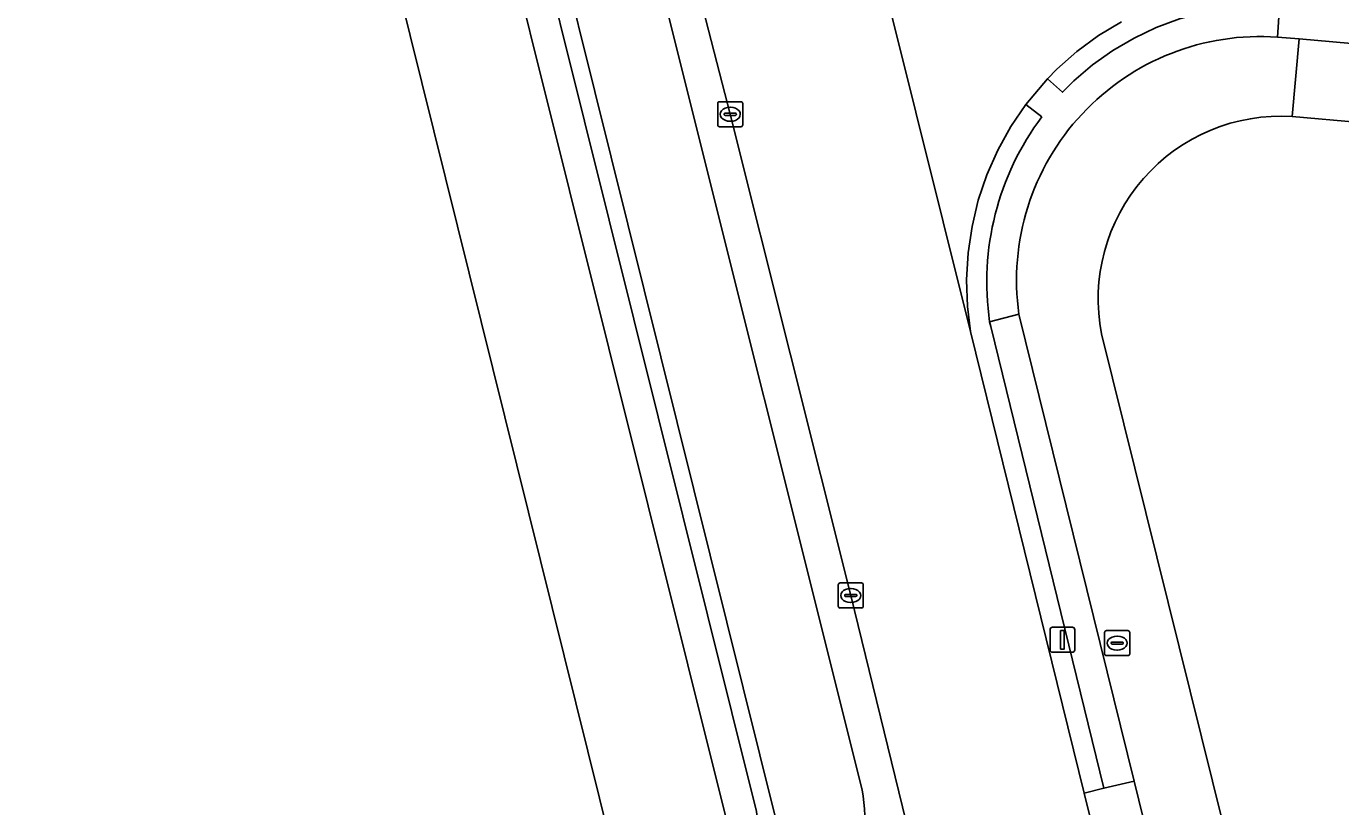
# Model space of a CAD drawing. Extents: x 161385 to 162589, y 388479 to 389756.
# Drawn here: x 162174.2 to 162226.7, y 388832.5 to 388863.7 of the extents above; entities that cross this region are included whole.
import ezdxf

# ---------------------------------------------------------------- set-up
doc = ezdxf.new("R2010")
doc.units = 0
for name, color, linetype in [('IMGEO_Berm_groen', 7, 'Continuous'), ('IMGEO_Fietspad_gesloten', 7, 'Continuous'), ('IMGEO_Groenvoorziening', 7, 'Continuous'), ('IMGEO_Kolk', 7, 'Continuous'), ('IMGEO_Lichtmast', 7, 'Continuous'), ('IMGEO_Pand', 7, 'Continuous'), ('IMGEO_Rijbaan_lokaal_gesloten', 7, 'Continuous'), ('IMGEO_Rioolput', 7, 'Continuous'), ('IMGEO_Voetpad_open', 7, 'Continuous')]:
    doc.layers.add(name, color=color, linetype=linetype)

msp = doc.modelspace()

# ---------------------------------------------------------------- linework, layer by layer
at = {"layer": 'IMGEO_Berm_groen'}
for points in [[(162193.265, 388896.286), (162191.915, 388895.933), (162207.606, 388833.207)], [(162211.426, 388823.482), (162207.148, 388840.97), (162202.335, 388860.2), (162200.937, 388865.633), (162193.265, 388896.286)], [(162204.161, 388831.979), (162188.36, 388895.556), (162187.678, 388895.387), (162203.383, 388832.334), (162203.503, 388831.163), (162203.372, 388829.992), (162199.262, 388811.491), (162198.971, 388810.158), (162197.816, 388810.478), (162144.44, 388825.28)], [(162217.967, 388863.895), (162217.048, 388863.34), (162216.182, 388862.706), (162215.376, 388861.997), (162215.002, 388861.621), (162215.605, 388861.076), (162216.062, 388861.531), (162216.81, 388862.173), (162217.613, 388862.746), (162218.465, 388863.245), (162219.357, 388863.666), (162220.283, 388864.006)], [(162214.781, 388860.098), (162214.139, 388860.594), (162213.538, 388859.704), (162213.02, 388858.764), (162212.587, 388857.781), (162212.244, 388856.763), (162211.993, 388855.719), (162211.837, 388854.657), (162211.776, 388853.584), (162211.811, 388852.511), (162211.929, 388851.522), (162216.475, 388833.075), (162217.264, 388833.267), (162212.742, 388851.718), (162212.697, 388851.902)]]:
    msp.add_lwpolyline(points, dxfattribs=at)
for centre, radius, start, end in [((162223.607, 388853.491), 11.025, 143.1821, 188.2853), ((162196.527, 388831.513), 11.207, 347.6151, 8.6951)]:
    msp.add_arc(centre, radius, start, end, dxfattribs=at)
at = {"layer": 'IMGEO_Fietspad_gesloten'}
for points in [[(162207.606, 388833.207), (162191.915, 388895.933), (162191.743, 388895.888), (162190.041, 388902.881), (162190.167, 388902.919), (162189.162, 388906.938), (162185.895, 388919.999), (162178.805, 388948.341), (162178.112, 388950.367)], [(162175.468, 388947.425), (162182.503, 388919.118), (162185.642, 388906.491), (162186.955, 388901.209), (162188.36, 388895.556), (162204.161, 388831.979)]]:
    msp.add_lwpolyline(points, dxfattribs=at)
msp.add_arc((162196.527, 388831.513), 11.207, 347.6151, 8.6951, dxfattribs=at)
at = {"layer": 'IMGEO_Groenvoorziening'}
for points in [[(162197.491, 388827.486), (162196.957, 388825.564), (162198.402, 388825.168), (162200.919, 388824.477), (162202.145, 388829.978), (162202.283, 388830.935), (162202.214, 388831.899), (162186.448, 388895.081), (162183.364, 388894.315), (162190.591, 388865.254), (162190.288, 388865.174), (162190.162, 388865.576), (162189.064, 388865.285), (162197.59, 388830.934)], [(162224.787, 388860.112), (162225.065, 388863.207), (162224.197, 388863.284)], [(162213.865, 388852.205), (162218.468, 388833.546), (162220.139, 388826.772), (162223.371, 388826.41), (162217.167, 388851.419)]]:
    msp.add_lwpolyline(points, dxfattribs=at)
for centre, radius, start, end in [((162223.514, 388853.564), 9.744, 85.9789, 188.0175), ((162224.341, 388852.817), 7.309, 86.4995, 191.027)]:
    msp.add_arc(centre, radius, start, end, dxfattribs=at)
at = {"layer": 'IMGEO_Kolk'}
for p, q in [((162201.833, 388859.773), (162201.833, 388860.625)), ((162201.908, 388860.699), (162202.76, 388860.699)), ((162202.834, 388860.625), (162202.834, 388859.773)), ((162202.092, 388860.193), (162202.092, 388860.205)), ((162202.53, 388860.156), (162202.132, 388860.156)), ((162202.135, 388860.242), (162202.533, 388860.242)), ((162202.321, 388860.479), (162202.346, 388860.479)), ((162202.576, 388860.205), (162202.576, 388860.193)), ((162202.76, 388859.699), (162201.908, 388859.699)), ((162202.344, 388859.919), (162202.319, 388859.919)), ((162206.646, 388840.544), (162206.646, 388841.396)), ((162206.721, 388841.47), (162207.573, 388841.47)), ((162207.134, 388841.25), (162207.159, 388841.25)), ((162207.647, 388841.396), (162207.647, 388840.544)), ((162206.905, 388840.964), (162206.905, 388840.976)), ((162207.343, 388840.927), (162206.945, 388840.927)), ((162206.948, 388841.013), (162207.346, 388841.013)), ((162207.157, 388840.69), (162207.132, 388840.69)), ((162207.389, 388840.976), (162207.389, 388840.964)), ((162207.573, 388840.47), (162206.721, 388840.47))]:
    msp.add_line(p, q, dxfattribs=at)
for points in [[(162201.833, 388859.773), (162201.833, 388860.625)], [(162201.908, 388860.699), (162202.76, 388860.699)], [(162202.834, 388860.625), (162202.834, 388859.773)], [(162202.76, 388859.699), (162201.908, 388859.699)], [(162206.646, 388840.544), (162206.646, 388841.396)], [(162206.721, 388841.47), (162207.573, 388841.47)], [(162207.647, 388841.396), (162207.647, 388840.544)], [(162207.573, 388840.47), (162206.721, 388840.47)]]:
    msp.add_lwpolyline(points, dxfattribs=at)
for centre, radius, start, end in [((162201.91, 388860.623), 0.0765, 91.552, 178.448), ((162201.91, 388860.623), 0.0765, 91.552, 178.448), ((162202.758, 388860.623), 0.0765, 1.552, 88.448), ((162202.758, 388860.623), 0.0765, 1.552, 88.448), ((162202.132, 388860.202), 0.0403, 85.8775, 175.7526), ((162202.129, 388860.192), 0.0366, 178.938, 274.7102), ((162202.533, 388860.199), 0.043, 264.8664, 352.4533), ((162202.537, 388860.204), 0.0386, 1.7309, 96.639), ((162201.91, 388859.775), 0.0765, 181.552, 268.448), ((162201.91, 388859.775), 0.0765, 181.552, 268.448), ((162202.758, 388859.775), 0.0765, 271.552, 358.448), ((162202.758, 388859.775), 0.0765, 271.552, 358.448), ((162206.723, 388841.394), 0.0765, 91.552, 178.448), ((162206.723, 388841.394), 0.0765, 91.552, 178.448), ((162207.571, 388841.394), 0.0765, 1.552, 88.448), ((162207.571, 388841.394), 0.0765, 1.552, 88.448), ((162206.723, 388840.546), 0.0765, 181.552, 268.448), ((162206.723, 388840.546), 0.0765, 181.552, 268.448), ((162206.945, 388840.973), 0.0403, 85.8775, 175.7526), ((162206.942, 388840.963), 0.0366, 178.938, 274.7102), ((162207.346, 388840.97), 0.043, 264.8664, 352.4533), ((162207.35, 388840.975), 0.0386, 1.7309, 96.639), ((162207.571, 388840.546), 0.0765, 271.552, 358.448), ((162207.571, 388840.546), 0.0765, 271.552, 358.448)]:
    msp.add_arc(centre, radius, start, end, dxfattribs=at)
for centre, major_axis, ratio, start_param, end_param in [((162202.32, 388860.199), (-0.387, 0.002), 0.722429, 4.712389, 7.853982), ((162202.345, 388860.199), (-0.39, 0.002), 0.717154, 1.570796, 4.712389), ((162207.133, 388840.97), (-0.387, 0.002), 0.722429, 4.712389, 7.853982), ((162207.158, 388840.97), (-0.39, 0.002), 0.717154, 1.570796, 4.712389)]:
    msp.add_ellipse(centre, major_axis=major_axis, ratio=ratio, start_param=start_param, end_param=end_param, dxfattribs=at)
at = {"layer": 'IMGEO_Lichtmast'}
for p, q in [((162215.111, 388838.802), (162215.111, 388839.602)), ((162215.111, 388839.602), (162215.111, 388838.802)), ((162215.211, 388839.702), (162216.001, 388839.702)), ((162216.001, 388839.702), (162215.211, 388839.702)), ((162216.101, 388839.602), (162216.101, 388838.802)), ((162216.101, 388838.802), (162216.101, 388839.602)), ((162216.001, 388838.702), (162215.211, 388838.702)), ((162215.211, 388838.702), (162216.001, 388838.702))]:
    msp.add_line(p, q, dxfattribs=at)
msp.add_lwpolyline([(162215.531, 388839.577), (162215.681, 388839.577), (162215.681, 388838.827), (162215.531, 388838.827), (162215.531, 388839.577)], dxfattribs=at)
for centre, start, end in [((162215.211, 388839.602), 90, 180), ((162215.211, 388839.602), 90, 180), ((162216.001, 388839.602), 0, 90), ((162216.001, 388839.602), 360, 90), ((162215.211, 388838.802), 180, 270), ((162215.211, 388838.802), 180, 270), ((162216.001, 388838.802), 270, 0), ((162216.001, 388838.802), 270, 0)]:
    msp.add_arc(centre, 0.1, start, end, dxfattribs=at)
at = {"layer": 'IMGEO_Pand'}
for points in [[(162197.59, 388830.934), (162189.064, 388865.285), (162190.162, 388865.576), (162190.288, 388865.174), (162190.591, 388865.254), (162183.364, 388894.315), (162167.852, 388890.466), (162166.416, 388896.18), (162132.018, 388887.649), (162146.475, 388829.422), (162146.531, 388829.196), (162168.229, 388823.15), (162168.624, 388824.595), (162194.672, 388817.342), (162195.654, 388820.875), (162196.957, 388825.564), (162197.491, 388827.486)], [(162217.167, 388851.419), (162223.371, 388826.41), (162275.28, 388820.598), (162278.404, 388855.258), (162265.704, 388856.415), (162263.091, 388856.653), (162248.922, 388857.945), (162248.151, 388858.015), (162247.386, 388850.142), (162252.402, 388849.655), (162249.973, 388823.728), (162235.741, 388825.321), (162238.147, 388850.992), (162243.164, 388850.515), (162243.914, 388858.399), (162242.798, 388858.499), (162227.484, 388859.873), (162224.787, 388860.112)]]:
    msp.add_lwpolyline(points, dxfattribs=at)
msp.add_arc((162224.341, 388852.817), 7.309, 86.4995, 191.027, dxfattribs=at)
at = {"layer": 'IMGEO_Rijbaan_lokaal_gesloten'}
for points in [[(162177.46, 388959.97), (162178.223, 388956.81), (162183.124, 388937.227), (162187.309, 388920.388), (162187.85, 388918.21), (162190.561, 388907.35), (162191.505, 388903.316), (162193.265, 388896.286), (162200.937, 388865.633), (162202.335, 388860.2), (162207.148, 388840.97), (162211.426, 388823.482)], [(162204.281, 388882.203), (162211.929, 388851.522), (162211.811, 388852.511), (162211.776, 388853.584), (162211.837, 388854.657), (162211.993, 388855.719), (162212.244, 388856.763), (162212.587, 388857.781), (162213.02, 388858.764), (162213.538, 388859.704), (162214.139, 388860.594), (162215.002, 388861.621), (162215.376, 388861.997), (162216.182, 388862.706), (162217.048, 388863.34), (162217.967, 388863.895)], [(162226.052, 388794.217), (162220.786, 388815.583), (162216.475, 388833.075), (162211.929, 388851.522), (162204.281, 388882.203)]]:
    msp.add_lwpolyline(points, dxfattribs=at)
at = {"layer": 'IMGEO_Rioolput'}
for p, q in [((162217.292, 388838.641), (162217.292, 388839.493)), ((162217.367, 388839.567), (162218.219, 388839.567)), ((162218.293, 388839.493), (162218.293, 388838.641)), ((162217.551, 388839.061), (162217.551, 388839.073)), ((162217.989, 388839.024), (162217.591, 388839.024)), ((162217.594, 388839.11), (162217.992, 388839.11)), ((162217.78, 388839.347), (162217.805, 388839.347)), ((162218.035, 388839.073), (162218.035, 388839.061)), ((162218.219, 388838.567), (162217.367, 388838.567)), ((162217.803, 388838.787), (162217.778, 388838.787))]:
    msp.add_line(p, q, dxfattribs=at)
for points in [[(162217.292, 388838.641), (162217.292, 388839.493)], [(162217.367, 388839.567), (162218.219, 388839.567)], [(162218.293, 388839.493), (162218.293, 388838.641)], [(162218.219, 388838.567), (162217.367, 388838.567)]]:
    msp.add_lwpolyline(points, dxfattribs=at)
for centre, radius, start, end in [((162217.369, 388839.491), 0.0765, 91.552, 178.448), ((162217.369, 388839.491), 0.0765, 91.552, 178.448), ((162218.217, 388839.491), 0.0765, 1.552, 88.448), ((162218.217, 388839.491), 0.0765, 1.552, 88.448), ((162217.591, 388839.07), 0.0403, 85.8775, 175.7526), ((162217.588, 388839.06), 0.0366, 178.938, 274.7102), ((162217.992, 388839.067), 0.043, 264.8664, 352.4533), ((162217.996, 388839.072), 0.0386, 1.7309, 96.639), ((162217.369, 388838.643), 0.0765, 181.552, 268.448), ((162217.369, 388838.643), 0.0765, 181.552, 268.448), ((162218.217, 388838.643), 0.0765, 271.552, 358.448), ((162218.217, 388838.643), 0.0765, 271.552, 358.448)]:
    msp.add_arc(centre, radius, start, end, dxfattribs=at)
for centre, major_axis, ratio, start_param, end_param in [((162217.779, 388839.067), (-0.387, 0.002), 0.722429, 4.712389, 7.853982), ((162217.804, 388839.067), (-0.39, 0.002), 0.717154, 1.570796, 4.712389)]:
    msp.add_ellipse(centre, major_axis=major_axis, ratio=ratio, start_param=start_param, end_param=end_param, dxfattribs=at)
at = {"layer": 'IMGEO_Voetpad_open'}
for points in [[(162203.372, 388829.992), (162203.503, 388831.163), (162203.383, 388832.334), (162187.678, 388895.387), (162186.448, 388895.081), (162202.214, 388831.899), (162202.283, 388830.935), (162202.145, 388829.978), (162200.919, 388824.477), (162199.861, 388819.726), (162198.455, 388813.42), (162198.067, 388811.633), (162197.816, 388810.478), (162198.971, 388810.158), (162199.262, 388811.491)], [(162227.761, 388862.969), (162239.734, 388861.911), (162239.833, 388863.131), (162224.28, 388864.497), (162224.197, 388863.284), (162225.065, 388863.207)], [(162225.065, 388863.207), (162224.787, 388860.112), (162227.484, 388859.873), (162227.761, 388862.969)], [(162218.468, 388833.546), (162213.865, 388852.205), (162212.697, 388851.902), (162212.742, 388851.718), (162217.264, 388833.267)], [(162220.139, 388826.772), (162218.468, 388833.546), (162217.264, 388833.267), (162216.475, 388833.075), (162220.786, 388815.583), (162221.534, 388815.762), (162222.783, 388816.053)]]:
    msp.add_lwpolyline(points, close=True, dxfattribs=at)
for points in [[(162224.197, 388863.284), (162224.28, 388864.497), (162224.178, 388864.506), (162223.191, 388864.512), (162222.208, 388864.431), (162221.236, 388864.261), (162220.283, 388864.006), (162219.357, 388863.666), (162218.465, 388863.245), (162217.613, 388862.746), (162216.81, 388862.173), (162216.062, 388861.531), (162215.605, 388861.076), (162215.002, 388861.621), (162214.139, 388860.594), (162214.781, 388860.098)], [(162212.697, 388851.902), (162213.865, 388852.205)]]:
    msp.add_lwpolyline(points, dxfattribs=at)
for centre, radius, start, end in [((162223.514, 388853.564), 9.744, 85.9789, 188.0175), ((162223.607, 388853.491), 11.025, 143.1821, 188.2853)]:
    msp.add_arc(centre, radius, start, end, dxfattribs=at)

doc.saveas('drawing.dxf')
